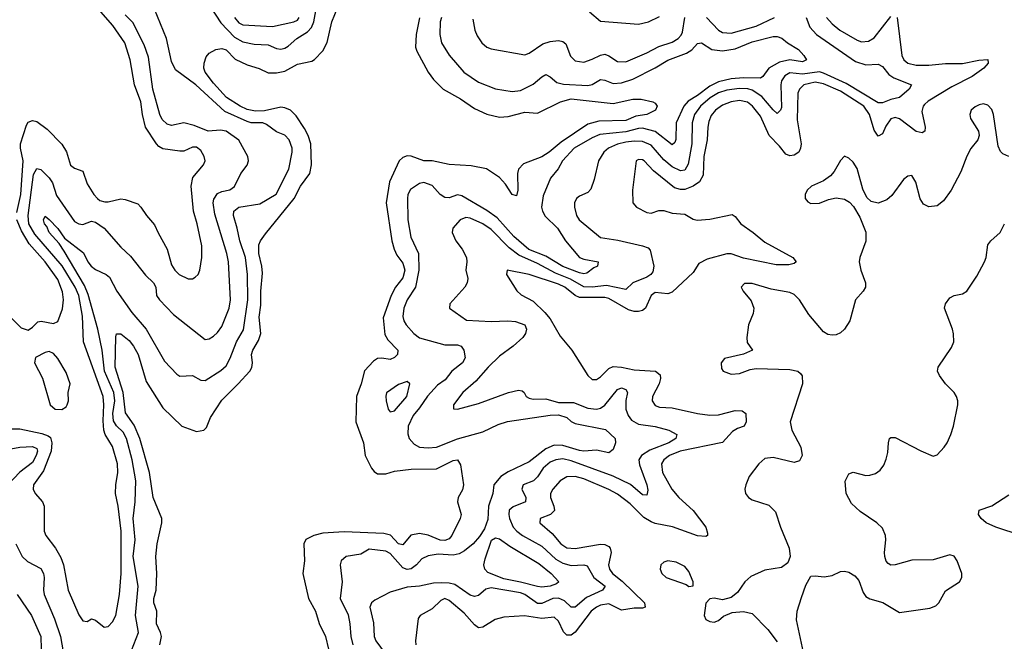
# Model space of a CAD drawing. Header units: inches. Extents: x 1245430 to 1420861, y 606325 to 671315.
# Tile 292 of 319: x 1394209 to 1398889, y 636007 to 638960. Entities that reach past the tile are written whole.
import ezdxf

# ---------------------------------------------------------------- set-up
doc = ezdxf.new("R2010")
doc.units = ezdxf.units.IN
doc.header["$MEASUREMENT"] = 0
doc.layers.add('B3693', color=7, linetype='Continuous')

msp = doc.modelspace()

# ---------------------------------------------------------------- linework, layer by layer
at = {"layer": 'B3693', "color": 5}
for points, elevation in [([(1394874.5, 635990), (1394882.5, 636030), (1394878.4, 636050), (1394859.8, 636090), (1394861.2, 636150), (1394847.5, 636190), (1394847.3, 636210), (1394858.5, 636250), (1394860.9, 636330), (1394855.8, 636410), (1394863.2, 636470), (1394885.3, 636570), (1394885.3, 636590), (1394842.9, 636690), (1394825.5, 636810), (1394780.2, 636970), (1394753.5, 637033.5), (1394712.8, 637092.8), (1394701.3, 637190), (1394662.5, 637310), (1394665.8, 637454.2), (1394670, 637468), (1394690, 637468.1), (1394730, 637435.9), (1394750, 637409.3), (1394771.6, 637370), (1394810, 637240.7), (1394890, 637115.8), (1394980.2, 637030), (1395050, 637004.1), (1395084.8, 637010), (1395097.6, 637022.4), (1395116, 637070), (1395170, 637152.9), (1395248, 637230), (1395303.2, 637290), (1395312.6, 637307.4), (1395315.6, 637330), (1395311.5, 637370), (1395317.3, 637390), (1395344, 637436), (1395354.9, 637470), (1395347.3, 637547.3), (1395355.2, 637604.8), (1395355, 637670), (1395363.9, 637756.1), (1395360.8, 637790), (1395345.7, 637850), (1395346.3, 637890), (1395354.5, 637910), (1395377.9, 637942.1), (1395514.2, 638110), (1395543.1, 638170), (1395588, 638230), (1395595.5, 638270), (1395592.3, 638370), (1395580.8, 638410), (1395563.2, 638443.2), (1395523, 638503), (1395496.8, 638530), (1395470, 638542), (1395450, 638544.3), (1395372.2, 638527.8), (1395330, 638524.9), (1395290, 638533.8), (1395257.1, 638550), (1395191.6, 638590), (1395130, 638658.8), (1395091.3, 638710), (1395084.7, 638730), (1395086.5, 638753.5), (1395095.9, 638784.1), (1395110, 638800.7), (1395141.9, 638818.1), (1395170, 638823.7), (1395190, 638816.2), (1395232.6, 638772.6), (1395290, 638745.1), (1395347.6, 638727.6), (1395390, 638707.1), (1395430, 638707), (1395470, 638715.5), (1395530, 638748.8), (1395597.5, 638762.4), (1395610, 638770.2), (1395650, 638812.8), (1395670, 638852), (1395693.4, 638950), (1395750.5, 639090)], 720), ([(1394196.2, 638043.8), (1394214.4, 638130), (1394225.6, 638290), (1394213, 638350), (1394213.8, 638370), (1394241.4, 638458.6), (1394250, 638473), (1394270, 638481.4), (1394290, 638476.8), (1394340.2, 638440.2), (1394409, 638369), (1394432.1, 638332.1), (1394450, 638268.8), (1394470, 638254.6), (1394510, 638240.4), (1394530, 638180.9), (1394561.2, 638130), (1394579.1, 638110), (1394590, 638101.8), (1394614.5, 638094.5), (1394630, 638094.3), (1394690, 638108.6), (1394710, 638106.7), (1394770, 638084.7), (1394785.5, 638070), (1394811.2, 638030), (1394850, 637985.7), (1394867, 637947), (1394910.7, 637870.7), (1394930, 637794.9), (1394946.2, 637770), (1394966.9, 637750), (1395010, 637729.5), (1395030, 637729.5), (1395043.4, 637736.6), (1395057.2, 637750), (1395064.8, 637770), (1395075.1, 637830), (1395074.7, 637885.2), (1395053.1, 637990), (1395034.7, 638050), (1395024.2, 638170), (1395031.9, 638210), (1395083.2, 638270), (1395090.6, 638290), (1395086.2, 638310), (1395070, 638338.5), (1395050, 638354.5), (1395030, 638354.8), (1394990, 638336.3), (1394970, 638335.3), (1394890, 638347.2), (1394870, 638358.2), (1394860.2, 638370), (1394807.3, 638450), (1394793.1, 638510), (1394785.6, 638570), (1394754.5, 638650), (1394735, 638770), (1394709.4, 638849.4), (1394652.2, 638932.2), (1394583.4, 639010)], 780), ([(1394730, 635934.9), (1394773.1, 636050), (1394760.1, 636130), (1394773, 636270), (1394748.3, 636410), (1394757.9, 636490), (1394748.3, 636590), (1394758, 636670), (1394761.2, 636770), (1394744.4, 636870), (1394717.6, 636970), (1394700.6, 637000.6), (1394670, 637031.4), (1394655, 637055), (1394652.1, 637090), (1394661.7, 637150), (1394657.3, 637190), (1394613, 637290), (1394600.6, 637390), (1394580.6, 637490), (1394535.2, 637655.2), (1394517.2, 637697.2), (1394420.5, 637860.5), (1394396.8, 637896.8), (1394349.3, 637950), (1394337.8, 637977.8), (1394326.4, 637990), (1394321.6, 638010), (1394330, 638026.8), (1394350, 638010.4), (1394390, 637967.6), (1394421.6, 637921.6), (1394512.1, 637852.1), (1394533.1, 637810), (1394549.7, 637789.7), (1394570, 637773.4), (1394620.9, 637750), (1394636.8, 637736.8), (1394670.8, 637670), (1394741.9, 637570), (1394810.2, 637490), (1394897.3, 637337.3), (1394955.8, 637275.8), (1394970, 637267.2), (1395030, 637269.2), (1395070, 637248.5), (1395090, 637246.5), (1395165.9, 637294.1), (1395190, 637315.9), (1395210, 637352.9), (1395240.4, 637430), (1395273.4, 637486.6), (1395293.9, 637630), (1395292.3, 637750), (1395282.1, 637830), (1395254.8, 637910), (1395243.1, 637970), (1395225, 638030), (1395226.6, 638050), (1395250, 638070.1), (1395350, 638085), (1395428.7, 638131.3), (1395489, 638250), (1395504.2, 638330), (1395504.2, 638350), (1395490.5, 638390), (1395470, 638410.9), (1395430, 638427.1), (1395382.5, 638462.5), (1395365.2, 638470), (1395310, 638470.6), (1395290, 638475.7), (1395183.9, 638523.9), (1395046.3, 638650), (1394950, 638722.3), (1394930, 638760.9), (1394907.2, 638870), (1394849.3, 639010)], 740), ([(1395117.3, 639017.3), (1395164.5, 638944.5), (1395230, 638877.2), (1395270, 638854.7), (1395323.8, 638843.8), (1395390, 638840.7), (1395430, 638823.3), (1395450, 638819.5), (1395470, 638824), (1395485.8, 638834.2), (1395525.7, 638870), (1395576.9, 638903.1), (1395596.7, 638923.3), (1395607.1, 638950), (1395617.2, 639002.8)], 740), ([(1396917.3, 638997.3), (1396970, 638952.4), (1397150, 638938.2), (1397198.4, 638950), (1397250, 638975.2)], 780), ([(1394170, 637015.9), (1394210, 637016.1), (1394314, 636994), (1394344.1, 636984.1), (1394355, 636974.9), (1394362.5, 636950), (1394359, 636910), (1394322.9, 636817.1), (1394275.5, 636750), (1394273.4, 636730), (1394282.1, 636710), (1394317.2, 636670), (1394325, 636650), (1394325.2, 636530), (1394333.2, 636510), (1394378.9, 636450), (1394405.3, 636405.3), (1394417.5, 636370), (1394440.1, 636250), (1394490, 636133), (1394510, 636104), (1394530, 636102), (1394550, 636114), (1394570, 636107.7), (1394610, 636074), (1394630, 636077.3), (1394650, 636100.4), (1394665.6, 636130), (1394684.1, 636230), (1394690.8, 636330), (1394691.3, 636530), (1394677.4, 636650), (1394665.1, 636710), (1394666.1, 636750), (1394675.3, 636810), (1394673.7, 636850), (1394650, 636933.1), (1394616.1, 636990), (1394609, 637010), (1394605.6, 637054.4), (1394609.9, 637130), (1394605.5, 637170), (1394512.5, 637430), (1394508.3, 637551.7), (1394489.9, 637650.1), (1394472.1, 637690), (1394410.4, 637790.4), (1394280.9, 637940.9), (1394252.5, 637990), (1394248.8, 638030), (1394275.6, 638224.4), (1394290, 638253.8), (1394310, 638249.2), (1394350, 638208.4), (1394364.4, 638184.4), (1394384.9, 638124.9), (1394470, 638002.2), (1394490, 637990.2), (1394510, 637987.3), (1394550, 638003.2), (1394570, 637997.8), (1394610.1, 637970), (1394690, 637879.1), (1394736.2, 637836.2), (1394807.2, 637747.2), (1394845.8, 637710), (1394856.9, 637690), (1394858.9, 637650), (1394873.6, 637630), (1394940.1, 637560.1), (1395090, 637441.1), (1395110, 637443.6), (1395130, 637456.5), (1395150, 637474.4), (1395170, 637502), (1395204.1, 637590), (1395211.8, 637630), (1395201.1, 637810), (1395194, 637850), (1395136.1, 638036.1), (1395128.5, 638090), (1395131.8, 638108.2), (1395150, 638134.8), (1395170, 638144.6), (1395208.7, 638151.3), (1395230, 638167), (1395260.4, 638230), (1395290.5, 638269.5), (1395296.8, 638290), (1395293.2, 638310), (1395250, 638388), (1395190.3, 638430.3), (1395164, 638436), (1395105.2, 638430), (1395037.8, 638457.8), (1394990, 638469.9), (1394930, 638458.2), (1394910, 638463.4), (1394886.3, 638486.3), (1394875.3, 638510), (1394841.7, 638630), (1394821.5, 638781.5), (1394800.7, 638840.7), (1394746.7, 638946.7), (1394710, 638983.5)], 760), ([(1395229.4, 638970), (1395250, 638944.8), (1395270, 638935), (1395410, 638928.1), (1395511.8, 638950), (1395530, 638957.8), (1395537.8, 638970)], 760), ([(1396109.6, 638969.6), (1396093.3, 638890), (1396090.1, 638830), (1396096.6, 638810), (1396150.6, 638710.6), (1396176.4, 638676.4), (1396221.6, 638630), (1396303.8, 638583.8), (1396370, 638537.8), (1396430, 638511.2), (1396490, 638497.6), (1396530, 638500.1), (1396610, 638520.1), (1396670, 638516.3), (1396778.8, 638570), (1396830, 638584.7), (1397030, 638562.5), (1397123.1, 638583.1), (1397163, 638583), (1397218, 638570), (1397230, 638562.8), (1397239.1, 638550), (1397230.4, 638530), (1397190.6, 638510), (1397137.9, 638502.1), (1397090, 638481.3), (1396961.9, 638478.1), (1396910, 638464.1), (1396782.1, 638377.9), (1396725.6, 638330), (1396690, 638308.9), (1396604.4, 638275.6), (1396579.8, 638250), (1396574.4, 638230), (1396576.3, 638150), (1396570, 638123), (1396550, 638129), (1396518.1, 638178.1), (1396490, 638209.9), (1396428.4, 638251.6), (1396354.9, 638265.1), (1396250, 638271.8), (1396170, 638289.3), (1396130, 638290.4), (1396070, 638311.1), (1396050, 638313.3), (1396030, 638305.2), (1396013.5, 638290), (1395966.3, 638190), (1395950.8, 638090), (1395978.4, 637910), (1395988.7, 637870), (1396001.6, 637841.6), (1396030, 637803.6), (1396040.3, 637770), (1396030, 637733.9), (1395995.4, 637690), (1395974.6, 637650), (1395936.7, 637543.3), (1395945.4, 637465.4), (1395959.6, 637439.5), (1396006.5, 637390), (1396005.4, 637370), (1395990, 637355.3), (1395970, 637345.6), (1395930, 637352.7), (1395910, 637351.2), (1395890, 637338.7), (1395847.2, 637292.8), (1395831.8, 637230), (1395809.2, 637170), (1395806.2, 637050), (1395843.4, 636950), (1395851, 636890), (1395880.6, 636830), (1395893.9, 636813.9), (1395910, 636803.5), (1395950, 636802.4), (1395990, 636815.7), (1396070, 636825.4), (1396190, 636827.2), (1396270, 636865.9), (1396290.1, 636870.1), (1396304.9, 636844.9), (1396317.8, 636750), (1396313.5, 636726.5), (1396292.5, 636690), (1396289.6, 636670), (1396306.7, 636610), (1396303.3, 636590), (1396263.3, 636510), (1396250, 636494.6), (1396230, 636485.9), (1396208, 636488), (1396150, 636511.5), (1396110, 636519.7), (1396067.9, 636512.1), (1396030, 636465), (1396010, 636470.6), (1395971.8, 636511.8), (1395939.6, 636519.5), (1395751.8, 636528.2), (1395650, 636521.5), (1395607, 636510), (1395568.7, 636491.3), (1395559, 636470), (1395563.2, 636390), (1395554.4, 636330), (1395581.8, 636210), (1395615.3, 636150), (1395631.8, 636091.8), (1395662.7, 636030), (1395677.3, 635970)], 720), ([(1396213.4, 638970), (1396207.7, 638950), (1396205.6, 638890), (1396214.6, 638850), (1396250, 638791.3), (1396320.2, 638710), (1396390, 638664), (1396470, 638632), (1396550, 638619.4), (1396590, 638624.1), (1396650, 638654), (1396690, 638689.4), (1396710, 638699), (1396730, 638689.4), (1396762.4, 638662.4), (1396793.7, 638653.7), (1396910, 638647.4), (1396930, 638652), (1396970, 638675.8), (1396990, 638672.6), (1397030, 638656.5), (1397070, 638660.3), (1397122.8, 638677.2), (1397229, 638731), (1397290, 638767.4), (1397379, 638801), (1397402.9, 638817.1), (1397430, 638847.6), (1397449.8, 638850.2), (1397498.2, 638818.2), (1397550, 638812.6), (1397610, 638821.5), (1397690, 638855.3), (1397790, 638879.4), (1397810, 638879.7), (1397831.8, 638871.8), (1397857.6, 638850), (1397910, 638817.8), (1397936.5, 638790), (1397948.4, 638770), (1397930, 638759.8), (1397870, 638769.9), (1397821, 638759), (1397770.1, 638729.9), (1397740.7, 638690), (1397730, 638682.5), (1397650, 638684.2), (1397590, 638678.4), (1397530, 638664.4), (1397490, 638645), (1397430, 638599.5), (1397386.7, 638573.3), (1397365, 638550), (1397329.8, 638470.2), (1397328.4, 638391.6), (1397322.6, 638377.4), (1397310, 638365.3), (1397230, 638428.4), (1397170, 638444.1), (1397150, 638443.2), (1397090, 638428), (1396965.9, 638414.1), (1396930, 638399), (1396843.7, 638350), (1396789.1, 638290), (1396769, 638251), (1396732.1, 638207.9), (1396696.5, 638123.5), (1396688.7, 638070), (1396693.5, 638050), (1396707.1, 638027.1), (1396765.5, 637970), (1396803.2, 637910), (1396870, 637830.8), (1396890, 637822.9), (1396959.3, 637810), (1396956, 637790), (1396937.9, 637782.1), (1396904.7, 637755.3), (1396890, 637753), (1396870, 637757.3), (1396790, 637788), (1396710, 637836.2), (1396628.6, 637868.6), (1396557.3, 637930), (1396478.3, 638018.3), (1396430, 638054.5), (1396310, 638123), (1396290, 638128.4), (1396250, 638114.4), (1396230, 638114.8), (1396207.3, 638130), (1396170, 638173), (1396130, 638186.5), (1396110, 638181.2), (1396067, 638153), (1396054.4, 638130), (1396051.9, 638110), (1396053.5, 638010), (1396067.8, 637927.8), (1396104, 637850), (1396106.7, 637770), (1396091, 637690), (1396050.8, 637630), (1396035, 637590), (1396030.9, 637550.9), (1396034.5, 637530), (1396046.2, 637510), (1396081.8, 637470), (1396110, 637449.5), (1396230, 637415.1), (1396290, 637416), (1396307, 637410), (1396320.2, 637390), (1396326.1, 637353.9), (1396313.8, 637330), (1396263.7, 637290), (1396231.5, 637250), (1396195.6, 637224.4), (1396147.6, 637172.4), (1396110, 637115.8), (1396079.7, 637080.3), (1396054.9, 637030), (1396053.7, 636993.7), (1396060.3, 636970), (1396084.2, 636944.2), (1396110.1, 636930.1), (1396150, 636925.9), (1396190, 636930.1), (1396290, 636968.7), (1396410, 637001.8), (1396483.4, 637036.6), (1396527.9, 637052.1), (1396730, 637081.6), (1396770, 637083.7), (1396810, 637070.9), (1396830, 637051.9), (1396850, 637042.3), (1396994.1, 637014.1), (1397039.1, 636970), (1397041.6, 636950), (1397030, 636918.9), (1397010, 636903.2), (1396950, 636914.9), (1396890, 636910.4), (1396870, 636913), (1396790, 636938.1), (1396750, 636939.4), (1396710, 636922.3), (1396630, 636859.2), (1396530, 636812), (1396495.6, 636790), (1396462.3, 636750), (1396457.3, 636710), (1396437.4, 636650), (1396433.8, 636586.2), (1396418.3, 636541.7), (1396395.2, 636504.8), (1396364, 636470), (1396323.5, 636436.5), (1396297.8, 636422.2), (1396270, 636417.1), (1396198.8, 636421.2), (1396150, 636414), (1396120.9, 636399.1), (1396094.6, 636370), (1396070, 636351.9), (1396050, 636348.3), (1396030, 636356.4), (1395970, 636424), (1395950, 636436), (1395870, 636445.5), (1395830, 636420.9), (1395760.5, 636410), (1395737.6, 636390), (1395732.2, 636370), (1395741.6, 636290), (1395731.7, 636210), (1395770, 636133), (1395779, 636090), (1395782.7, 636030), (1395792.6, 635990)], 740), ([(1397946.8, 638970), (1397964.4, 638924.4), (1397995.9, 638890), (1398181.7, 638761.6), (1398230, 638746.1), (1398290, 638748.9), (1398310, 638737), (1398340, 638700), (1398363.3, 638683.3), (1398447.3, 638650), (1398436.4, 638630), (1398390.4, 638590), (1398350, 638581.7), (1398310, 638564.9), (1398290, 638564.5), (1398136.5, 638656.5), (1398030, 638706.7), (1398010, 638712.3), (1397930, 638702), (1397870, 638707.5), (1397845.9, 638694.1), (1397830.6, 638670), (1397827.3, 638650), (1397830, 638542.7), (1397825.8, 638530), (1397810, 638514.2), (1397790, 638531.3), (1397735.7, 638595.7), (1397690, 638625.8), (1397670, 638631.7), (1397630, 638633.3), (1397570, 638624.7), (1397530, 638612.2), (1397491.1, 638588.9), (1397445.4, 638550), (1397416.5, 638510), (1397404.9, 638470), (1397404.3, 638370), (1397386, 638274), (1397370, 638245.2), (1397350, 638242.2), (1397310, 638261.5), (1397270, 638294.7), (1397210, 638363.8), (1397170, 638381.7), (1397130, 638383.6), (1397090, 638378.7), (1397050, 638369.2), (1397007.4, 638350), (1396985.5, 638330), (1396960.1, 638290), (1396939.4, 638200.6), (1396924.2, 638155.8), (1396910, 638138.7), (1396870, 638122.4), (1396855.3, 638110), (1396846.7, 638090), (1396845.6, 638070), (1396855.4, 638030), (1396868.4, 638010), (1396970, 637925.5), (1397052.1, 637912.1), (1397170, 637885.1), (1397195.7, 637875.7), (1397205.8, 637865.7), (1397222.7, 637790), (1397218, 637762), (1397209.5, 637750), (1397190, 637736.7), (1397122.7, 637710), (1397090, 637678.6), (1396997.7, 637697.7), (1396930, 637689.7), (1396890, 637691.1), (1396827.2, 637727.2), (1396756.4, 637756.4), (1396670, 637802), (1396581.4, 637841.4), (1396535.7, 637875.7), (1396450, 637963.2), (1396409.9, 637990), (1396350, 638017.6), (1396330, 638021.2), (1396302.6, 638010), (1396267.9, 637970), (1396265.4, 637950), (1396282.5, 637910), (1396311.8, 637870), (1396332.1, 637830), (1396334.5, 637810), (1396330.2, 637770), (1396338.9, 637730), (1396335.9, 637710), (1396325.4, 637690), (1396254, 637610), (1396252.2, 637590), (1396332.7, 637532.7), (1396450, 637525.9), (1396529.6, 637529.6), (1396565.9, 637525.9), (1396610, 637510.2), (1396617.5, 637490), (1396613.1, 637470), (1396599.8, 637450), (1396555.3, 637410), (1396490, 637362.4), (1396435.6, 637310), (1396377.3, 637242.7), (1396315.8, 637190), (1396270.6, 637130), (1396271.1, 637111.1), (1396290.7, 637110.7), (1396390, 637137), (1396532.8, 637190), (1396580.5, 637200.5), (1396597.4, 637197.4), (1396606.7, 637190), (1396617, 637170), (1396630, 637162.2), (1396650, 637158.3), (1396710, 637158.9), (1396770, 637142.3), (1396841.3, 637141.3), (1396910, 637114.3), (1396950, 637109.6), (1396970, 637115.3), (1396990, 637128.9), (1397050, 637204.2), (1397070, 637211.6), (1397090, 637203.7), (1397097.8, 637190), (1397089.5, 637150.5), (1397090.1, 637110), (1397100.6, 637080.6), (1397117.7, 637057.7), (1397150, 637038.1), (1397230, 637027.5), (1397294.9, 637010), (1397332, 636990), (1397327.6, 636970), (1397294, 636950), (1397204.5, 636915.5), (1397165.2, 636890), (1397152.1, 636870), (1397154.2, 636845.8), (1397190.6, 636750), (1397194.3, 636725.7), (1397190, 636701.6), (1397170, 636702.9), (1397112.8, 636752.8), (1397030, 636792.3), (1396830, 636865.1), (1396790, 636873.5), (1396757, 636870), (1396730, 636857.9), (1396696.6, 636830), (1396670, 636789), (1396651.8, 636770), (1396601.8, 636750), (1396595.7, 636730), (1396614.4, 636690), (1396612.7, 636670), (1396554.4, 636645.6), (1396535.9, 636630), (1396533.2, 636610), (1396537.2, 636590), (1396554.5, 636550), (1396571.7, 636530), (1396599.4, 636510), (1396690, 636459.6), (1396758.1, 636398.1), (1396790, 636377.9), (1396830, 636367.8), (1396890.1, 636370.1), (1396905.9, 636365.9), (1396938.4, 636310), (1396991.1, 636270), (1396979.6, 636250), (1396903.8, 636216.2), (1396850, 636169.9), (1396830, 636169.9), (1396799.2, 636199.2), (1396770, 636212), (1396742.4, 636210), (1396690, 636186.8), (1396670, 636187.4), (1396610, 636229.6), (1396590, 636237.7), (1396450, 636261.8), (1396425.4, 636254.6), (1396390, 636224.6), (1396370, 636220.6), (1396350, 636226.9), (1396277.2, 636277.2), (1396250, 636283.5), (1396215.5, 636284.5), (1396176.4, 636283.6), (1396109.6, 636269.6), (1396050, 636264.5), (1395970, 636241.6), (1395897.2, 636202.8), (1395881.8, 636190), (1395874.1, 636170), (1395890, 636094.8), (1395893.4, 636030), (1395902.6, 636010), (1395946.6, 635950)], 760), ([(1398379.6, 638970), (1398401.1, 638790), (1398410.8, 638770), (1398430, 638754), (1398470, 638744.5), (1398530, 638744.3), (1398610, 638752.7), (1398690, 638751.2), (1398767.6, 638767.6), (1398810.3, 638770.3), (1398812.8, 638752.8), (1398791.2, 638730), (1398735.3, 638690), (1398638.9, 638641.1), (1398527.5, 638572.5), (1398510, 638557.5), (1398503.4, 638550), (1398496.1, 638523.9), (1398511.9, 638450), (1398510.7, 638430), (1398497.8, 638422.2), (1398470, 638428.4), (1398390, 638488.5), (1398370, 638494.7), (1398350, 638488.7), (1398326.3, 638453.7), (1398310, 638417.8), (1398290, 638407.3), (1398270, 638435.3), (1398247.5, 638510), (1398220.7, 638550), (1398110, 638620.9), (1398030, 638655.4), (1397990, 638663.3), (1397935.2, 638650), (1397915.3, 638630), (1397908.2, 638611.8), (1397904.3, 638484.3), (1397922.9, 638370), (1397920.7, 638350), (1397912.2, 638330), (1397890, 638316.7), (1397870, 638314), (1397850, 638321.2), (1397819.9, 638359.9), (1397771.7, 638410), (1397730, 638501.5), (1397692.7, 638550), (1397667.5, 638567.6), (1397630, 638575.8), (1397590, 638569.6), (1397550, 638554.1), (1397516.2, 638530), (1397495.8, 638504.2), (1397484.1, 638475.9), (1397479.5, 638450), (1397476.4, 638390), (1397461.3, 638310), (1397457.7, 638222.3), (1397439.8, 638190), (1397410, 638168.7), (1397370, 638153.3), (1397350, 638152.8), (1397321.2, 638161.2), (1397222.2, 638242.2), (1397177.4, 638290), (1397170, 638295.1), (1397150, 638296.3), (1397139.1, 638290), (1397121.1, 638150), (1397123, 638090), (1397141, 638070), (1397190, 638044.9), (1397210, 638041), (1397246.6, 638053.4), (1397270, 638054), (1397310, 638041.6), (1397370, 638036.1), (1397410, 638012.3), (1397428.3, 638008.3), (1397490, 638011.9), (1397594.7, 638034.7), (1397610, 638025.2), (1397636.6, 637990), (1397695.4, 637950), (1397750, 637903), (1397884.4, 637830), (1397900.3, 637810), (1397890, 637802.7), (1397864, 637796), (1397804.7, 637795.3), (1397650, 637827.5), (1397590, 637847.7), (1397570, 637847.8), (1397477.1, 637822.9), (1397437.4, 637802.6), (1397410, 637759.1), (1397310, 637666.5), (1397290, 637657.9), (1397230, 637663.7), (1397210, 637650.4), (1397182.8, 637590), (1397170, 637579), (1397150, 637573.5), (1397130, 637574.1), (1397102.3, 637582.3), (1397010, 637635.3), (1396990, 637639.9), (1396870, 637640.1), (1396849.5, 637649.5), (1396800.7, 637690), (1396770, 637703.8), (1396630, 637749.9), (1396526.8, 637770), (1396522.3, 637750), (1396572.1, 637672.1), (1396592.4, 637652.4), (1396650, 637623.1), (1396705.7, 637570), (1396730, 637539.3), (1396777.3, 637457.3), (1396833.2, 637390), (1396909.5, 637269.5), (1396930, 637250.2), (1396950, 637251), (1396970, 637263), (1397010, 637303.6), (1397030, 637312.2), (1397069.9, 637310.1), (1397130, 637297.3), (1397230.5, 637290.5), (1397253, 637273), (1397255.2, 637255.2), (1397247.9, 637230), (1397216.1, 637170), (1397215, 637150), (1397230, 637127.9), (1397250, 637119.5), (1397310, 637116), (1397430, 637089.7), (1397490, 637081.5), (1397530, 637083.6), (1397610, 637103.6), (1397642.9, 637102.9), (1397660.2, 637090), (1397661.6, 637050), (1397652.8, 637030), (1397621.5, 637018.5), (1397596.7, 637003.3), (1397549, 636951), (1397348.4, 636910), (1397297.8, 636890), (1397270.8, 636870), (1397260.1, 636850), (1397264.6, 636810), (1397308.3, 636730), (1397341.9, 636690), (1397410, 636628), (1397470.1, 636550), (1397478.5, 636521.5), (1397477.4, 636510), (1397470, 636505), (1397430, 636508.1), (1397311.5, 636551.5), (1397230, 636567), (1397210, 636574.8), (1397176.1, 636596.1), (1397110, 636659.9), (1397050, 636706.9), (1397010, 636728.4), (1396890, 636779.3), (1396850, 636789.5), (1396810, 636788.2), (1396778.2, 636770), (1396743.1, 636730), (1396732.5, 636710), (1396732.3, 636690), (1396748.3, 636650), (1396750.7, 636629.3), (1396732, 636610), (1396683.2, 636590), (1396682, 636570), (1396739.4, 636519.4), (1396781, 636470), (1396810, 636450.9), (1396850, 636448.4), (1396970, 636468.8), (1396990, 636467), (1397010, 636457.3), (1397016, 636450), (1397020.1, 636430), (1397008.1, 636370), (1397012.2, 636350), (1397027.4, 636330), (1397072.7, 636292.7), (1397179.3, 636190), (1397182.6, 636170), (1397170, 636164.5), (1397130, 636164.2), (1397070, 636154.6), (1397010, 636184.7), (1396970, 636179.5), (1396950, 636169.9), (1396925.4, 636150), (1396850, 636050.4), (1396830, 636036.1), (1396816.1, 636036.1), (1396810, 636036.4), (1396793, 636053), (1396770, 636103.5), (1396750, 636122.5), (1396690, 636116.3), (1396607.9, 636127.9), (1396510, 636122.7), (1396468.5, 636111.5), (1396410, 636074.5), (1396390, 636071.4), (1396370, 636085.2), (1396321.6, 636141.6), (1396250, 636201.7), (1396230, 636210.5), (1396210, 636201.6), (1396170, 636162.3), (1396112.9, 636130), (1396103.7, 636116.3), (1396090.1, 636010), (1396091.7, 635990)], 780), ([(1396362.5, 638962.5), (1396372.6, 638910), (1396382.8, 638882.8), (1396405.7, 638850), (1396430, 638830.3), (1396450, 638822.2), (1396610, 638793.6), (1396630, 638801.2), (1396694.8, 638845.2), (1396730, 638857), (1396770, 638860.5), (1396790, 638855.8), (1396805.1, 638845.1), (1396827, 638787), (1396850, 638764.5), (1396890, 638758.7), (1396930, 638772.1), (1396970, 638792.2), (1396990, 638795.9), (1397010, 638788.4), (1397050, 638761.3), (1397090, 638759.8), (1397190, 638802.1), (1397247.2, 638832.8), (1397310, 638853.6), (1397338.3, 638870), (1397353.5, 638886.5), (1397359.3, 638900.7), (1397371.2, 638970)], 760), ([(1397473.3, 638970), (1397530, 638910.8), (1397550, 638898.9), (1397590, 638895.7), (1397710, 638929), (1397796.8, 638970)], 760), ([(1398043.5, 638970), (1398070, 638940.7), (1398107.2, 638910), (1398190, 638862.1), (1398210, 638855.4), (1398242.7, 638857.3), (1398270, 638873.7), (1398350, 638975.2)], 780), ([(1398910, 638310.9), (1398882.1, 638322.1), (1398870, 638334.7), (1398859.3, 638359.3), (1398837.5, 638510), (1398830, 638532.8), (1398810, 638554.8), (1398790, 638559.8), (1398770, 638555.8), (1398750, 638546.6), (1398732, 638530), (1398724.9, 638510), (1398727.6, 638490), (1398766.9, 638430), (1398769.2, 638410), (1398763.2, 638390), (1398730, 638348.7), (1398710, 638311.9), (1398682.4, 638237.6), (1398636.6, 638150), (1398600.1, 638099.9), (1398570, 638076.3), (1398530, 638070.5), (1398504, 638084), (1398489.3, 638109.3), (1398469, 638189), (1398450, 638219.3), (1398430, 638216.8), (1398410, 638201.4), (1398354.4, 638125.6), (1398330, 638103.6), (1398290, 638088.6), (1398256.4, 638096.4), (1398236, 638116), (1398215.8, 638155.8), (1398190, 638252.8), (1398170, 638284), (1398150, 638302), (1398130, 638311.5), (1398110, 638291.8), (1398080.8, 638239.2), (1398062.4, 638217.6), (1398030, 638195.4), (1397972.4, 638170), (1397952.2, 638150), (1397942.4, 638130), (1397943, 638110), (1397955.3, 638095.3), (1397970, 638087.4), (1398010, 638087.9), (1398054, 638106), (1398090, 638113.2), (1398130, 638108.2), (1398153.6, 638093.6), (1398172.6, 638072.6), (1398201.7, 638021.7), (1398231, 637951), (1398231.2, 637908.8), (1398201.7, 637830), (1398198.3, 637810), (1398206.3, 637770), (1398229.5, 637710), (1398228.8, 637690), (1398218.2, 637670), (1398182.2, 637630), (1398154, 637530), (1398129.5, 637490), (1398110, 637472.7), (1398090, 637463.4), (1398070, 637461.3), (1398050, 637465), (1398030, 637476.8), (1397960.5, 637560.5), (1397915.9, 637630), (1397890, 637655), (1397870, 637663.6), (1397780.6, 637680.6), (1397690, 637706.9), (1397653.6, 637706.4), (1397638.3, 637690), (1397647.5, 637670), (1397685.3, 637625.3), (1397698.8, 637590), (1397695.9, 637564.1), (1397672.5, 637510), (1397665, 637450), (1397667.3, 637427.3), (1397692.7, 637390), (1397648.6, 637371.4), (1397559.5, 637350), (1397542.8, 637330), (1397543.9, 637303.9), (1397553, 637290), (1397590, 637276.5), (1397630, 637280.2), (1397680.9, 637299.1), (1397710, 637303.2), (1397870, 637298.1), (1397906.7, 637290), (1397919.4, 637279.4), (1397928.2, 637268.2), (1397930.1, 637230), (1397871.6, 637050), (1397878.3, 637010), (1397921.6, 636930), (1397928.6, 636890), (1397915.1, 636864.9), (1397890, 636856.3), (1397790, 636880.8), (1397750, 636875.3), (1397721.5, 636850), (1397676.5, 636790), (1397659.6, 636750), (1397656, 636730), (1397659.5, 636710), (1397672.4, 636690), (1397690, 636680.2), (1397770, 636653.9), (1397802.1, 636622.1), (1397824.5, 636550), (1397866.6, 636450), (1397871.6, 636410), (1397860.6, 636379.4), (1397830, 636357.7), (1397750, 636344.9), (1397684.4, 636315.6), (1397655.6, 636290), (1397620.2, 636239.8), (1397590, 636215.6), (1397550, 636205.2), (1397510, 636211.6), (1397490, 636209.2), (1397470, 636188), (1397463, 636130), (1397470.7, 636110.7), (1397490, 636101), (1397510, 636098), (1397530, 636106.8), (1397553.8, 636126.2), (1397595.5, 636144.5), (1397650, 636149), (1397690, 636138.9), (1397764.1, 636064.1), (1397810, 636004.9)], 820), ([(1394162, 637550), (1394216, 637496), (1394250, 637486), (1394270, 637498.8), (1394295.3, 637524.7), (1394311.5, 637528.5), (1394370, 637516.9), (1394390, 637526.4), (1394412.8, 637587.2), (1394417.1, 637630), (1394412.3, 637667.7), (1394390, 637726.6), (1394329.9, 637810), (1394254.7, 637894.7), (1394217.5, 637957.4), (1394195.7, 638010)], 780), ([(1397934.7, 635954.7), (1397901.3, 636110), (1397904.7, 636150), (1397924.2, 636215.8), (1397945.6, 636274.4), (1397970, 636317.3), (1397990, 636319.1), (1398033.4, 636313.4), (1398070, 636320.8), (1398110, 636339.1), (1398130, 636340.8), (1398150, 636335.6), (1398178, 636318), (1398196.9, 636296.9), (1398218.6, 636238.6), (1398230, 636220.5), (1398249, 636209), (1398311.3, 636191.3), (1398390, 636144.9), (1398534.8, 636165.2), (1398563.8, 636176.2), (1398576.9, 636190), (1398610, 636246.4), (1398675.1, 636290), (1398687, 636310), (1398687.6, 636330), (1398665.4, 636390), (1398650, 636411.1), (1398630, 636417.6), (1398550, 636394.1), (1398450, 636393.2), (1398370, 636371.1), (1398350, 636369.7), (1398337.5, 636377.5), (1398327.8, 636387.8), (1398321.7, 636410), (1398319.7, 636430), (1398326.4, 636490), (1398323.9, 636510), (1398310, 636545.1), (1398283.1, 636570), (1398203.6, 636623.6), (1398161.8, 636661.8), (1398137.2, 636710), (1398131.9, 636768.1), (1398150, 636803.6), (1398170, 636811.1), (1398230, 636795), (1398250, 636795.8), (1398275.8, 636804.2), (1398299.1, 636820.9), (1398316.2, 636843.8), (1398327.5, 636872.5), (1398335.6, 636904.4), (1398337.8, 636950), (1398343.5, 636970), (1398350, 636975.8), (1398370, 636975.2), (1398491.7, 636911.7), (1398550, 636887.2), (1398570, 636893.1), (1398603.5, 636930), (1398617.7, 636950), (1398634.8, 636990), (1398648, 637030), (1398667.8, 637130), (1398667.9, 637150), (1398662.2, 637170), (1398650, 637189.7), (1398609.8, 637230), (1398580.4, 637270), (1398571.1, 637290), (1398575.1, 637310), (1398637.1, 637402.9), (1398648.7, 637430), (1398647.9, 637468), (1398642.4, 637490), (1398605.3, 637590), (1398608.7, 637610), (1398630, 637639.6), (1398650, 637650.2), (1398690, 637658.3), (1398710, 637670.4), (1398758.9, 637741.1), (1398795.3, 637810), (1398802.7, 637830), (1398810, 637890.6), (1398825.1, 637910), (1398869.5, 637950), (1398889.2, 637990)], 820), ([(1394112.9, 636912.9), (1394210, 636929.7), (1394270, 636932.4), (1394290, 636923.1), (1394293.3, 636910), (1394287.7, 636890), (1394270, 636856.6), (1394210, 636810.6), (1394152.4, 636750)], 740), ([(1398969.6, 636509.6), (1398848, 636550), (1398803, 636570), (1398779.1, 636590), (1398766.3, 636610), (1398769.4, 636630), (1398830, 636651.4), (1398910, 636703.2)], 780), ([(1394190.8, 636470), (1394220.9, 636410), (1394246.3, 636386.3), (1394310, 636353.2), (1394322.9, 636330), (1394325.7, 636310), (1394322, 636250), (1394325.6, 636230), (1394373.9, 636113.9), (1394403.3, 636030), (1394420.1, 635930)], 740), ([(1394197.7, 636230), (1394266, 636130), (1394310.1, 636030), (1394313.4, 635910)], 720)]:
    msp.add_lwpolyline(points, dxfattribs=dict(at, elevation=elevation))
for points, elevation in [([(1394350, 637383.6), (1394330, 637379.5), (1394284.9, 637355.1), (1394279.1, 637330), (1394317, 637257), (1394353.4, 637130), (1394378, 637110), (1394410, 637108), (1394430, 637120.7), (1394435.6, 637130), (1394440.5, 637150), (1394439.6, 637190), (1394449.2, 637230), (1394430, 637284), (1394390, 637351.1), (1394370, 637375.1)], 780), ([(1396050, 637242), (1396010, 637228), (1395952.9, 637187.1), (1395948.6, 637171.4), (1395950.3, 637150), (1395960.9, 637110), (1395970, 637097.6), (1395990, 637102.4), (1396049, 637170), (1396063.7, 637230)], 740), ([(1396690, 636264.5), (1396670, 636267.1), (1396590, 636289), (1396510, 636304.4), (1396434.6, 636334.5), (1396419.9, 636350), (1396415.1, 636370), (1396420.9, 636399.1), (1396451.7, 636488.3), (1396470, 636499.3), (1396490, 636493.9), (1396539.2, 636459.2), (1396676.8, 636376.8), (1396735.2, 636330), (1396771.6, 636290), (1396760.3, 636279.7), (1396730, 636268.9)], 740), ([(1397290.3, 636389.7), (1397270, 636383.6), (1397256.4, 636370), (1397253.1, 636350), (1397261.3, 636330), (1397281.5, 636310), (1397376.7, 636276.7), (1397390, 636267.6), (1397409.3, 636270.7), (1397409.6, 636290), (1397390, 636338.9), (1397370, 636363.5), (1397330, 636383.4)], 820)]:
    msp.add_lwpolyline(points, close=True, dxfattribs=dict(at, elevation=elevation))

doc.saveas('drawing.dxf')
